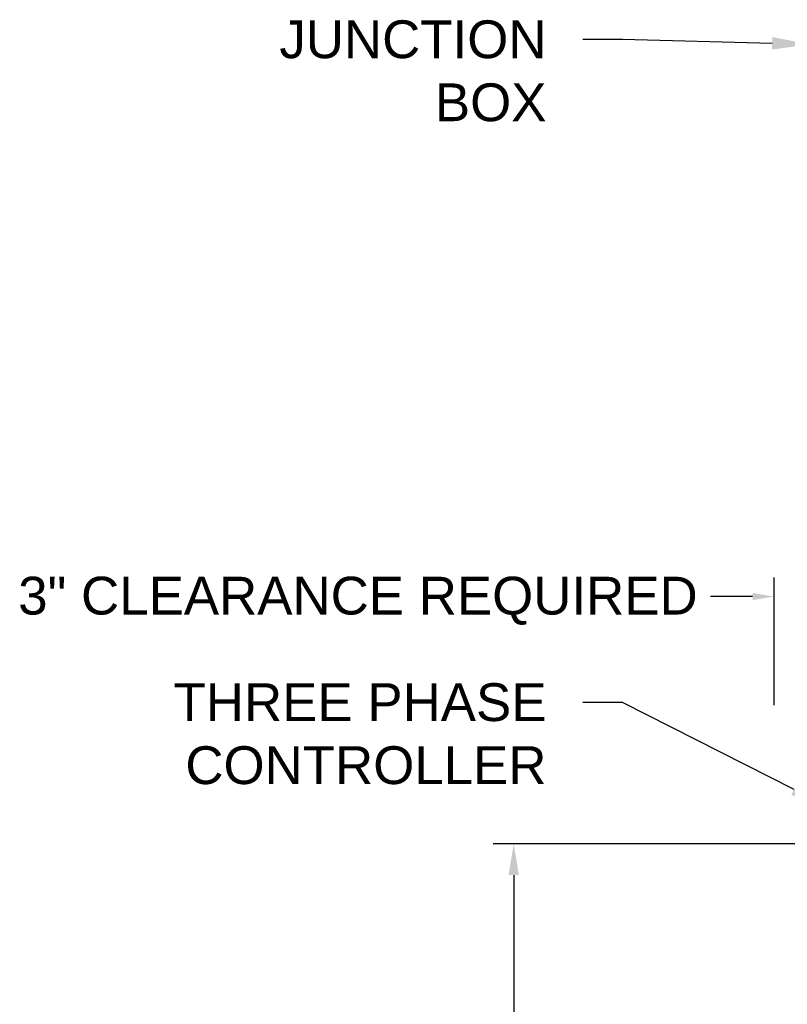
# Model space of a CAD drawing. Header units: inches. Extents: x 170 to 312, y 215 to 248.
# Tile 492 of 529: x 272.56 to 274.46, y 241.95 to 244.39. Entities that reach past the tile are written whole.
import ezdxf
from ezdxf import colors
from ezdxf.entities.mleader import LeaderData, LeaderLine
from ezdxf.math import Vec2, Vec3

# ---------------------------------------------------------------- set-up
doc = ezdxf.new("R2010")
doc.units = ezdxf.units.IN
doc.header["$LTSCALE"] = 0.25
doc.header["$MEASUREMENT"] = 0
doc.layers.add('ANNOTATIONS', color=1, linetype='Continuous')
doc.styles.add('ARIAL', font='arial.ttf', dxfattribs={"height": 0.09375})

msp = doc.modelspace()

# ---------------------------------------------------------------- linework, layer by layer
at = {"layer": 'ANNOTATIONS'}
for p, q in [((274.42833, 242.69179), (274.42833, 243.00848)), ((274.37519, 242.96135), (274.27058, 242.96135)), ((274.78316, 242.34815), (273.73221, 242.34815)), ((273.7833, 242.27048), (273.7833, 241.47006))]:
    msp.add_line(p, q, dxfattribs=at)
for points in [[(274.37519, 242.97021), (274.37519, 242.95249), (274.42833, 242.96135)], [(273.79625, 242.27048), (273.77036, 242.27048), (273.7833, 242.34815)]]:
    msp.add_solid(points, dxfattribs=at)

# ---------------------------------------------------------------- texts
at = {"layer": 'ANNOTATIONS', "insert": (272.55531, 242.95074), "char_height": 0.09375, "attachment_point": 4, "style": 'ARIAL'}
msp.add_mtext('3" CLEARANCE REQUIRED', dxfattribs=at)

# ---------------------------------------------------------------- leaders
at = {"layer": 'ANNOTATIONS'}
ml = msp.add_multileader_mtext('Standard', dxfattribs=at)
ml.set_content('JUNCTION\\PBOX', color=256, style='ARIAL')
ml.set_leader_properties()
ml.build(insert=Vec2(0, 0))
ml.multileader.update_dxf_attribs({"dogleg_length": 0.36, "arrow_head_size": 0.09375})
ctx = ml.context
ctx.base_point, ctx.char_height, ctx.arrow_head_size, ctx.landing_gap_size, ctx.plane_origin = Vec3(273.12666, 244.34246), 0.09375, 0.09375, 0.09, Vec3(274.8565, 244.17992)
ctx.text_align_type = 2
notes = []
notes.append((ctx, [(0, (1, 1, 0), (274.05242, 244.34246), (-1, 0), 0.09796, [(0, [(274.51737, 244.33081)], 0, [])])]))
ctx.mtext.insert, ctx.mtext.alignment, ctx.mtext.flow_direction = Vec3(273.86446, 244.39013), 3, 5
ml = msp.add_multileader_mtext('Standard', dxfattribs=at)
ml.set_content('THREE PHASE\\PCONTROLLER', color=256, style='ARIAL')
ml.set_leader_properties()
ml.build(insert=Vec2(0, 0))
ml.multileader.update_dxf_attribs({"dogleg_length": 0.36, "arrow_head_size": 0.09375})
ctx = ml.context
ctx.base_point, ctx.char_height, ctx.arrow_head_size, ctx.landing_gap_size, ctx.plane_origin = Vec3(272.86031, 242.69869), 0.09375, 0.09375, 0.09, Vec3(275.03641, 242.40172)
ctx.text_align_type = 2
notes.append((ctx, [(0, (1, 1, 0), (274.05242, 242.69869), (-1, 0), 0.09796, [(0, [(274.56183, 242.44043)], 0, [])])]))
ctx.mtext.insert, ctx.mtext.alignment, ctx.mtext.flow_direction = Vec3(273.86446, 242.74637), 3, 5
for ctx, leaders in notes:
    for number, flags, end, landing, length, lines in leaders:
        leader = LeaderData()
        leader.index, (leader.has_last_leader_line, leader.has_dogleg_vector, leader.attachment_direction) = number, flags
        leader.last_leader_point, leader.dogleg_vector, leader.dogleg_length = Vec3(end), Vec3(landing), length
        for number, points, colour, breaks in lines:
            line = LeaderLine()
            line.index, line.vertices, line.color, line.breaks = number, Vec3.list(points), colors.encode_raw_color(colour), breaks
            leader.lines.append(line)
        ctx.leaders.append(leader)

doc.saveas('drawing.dxf')
